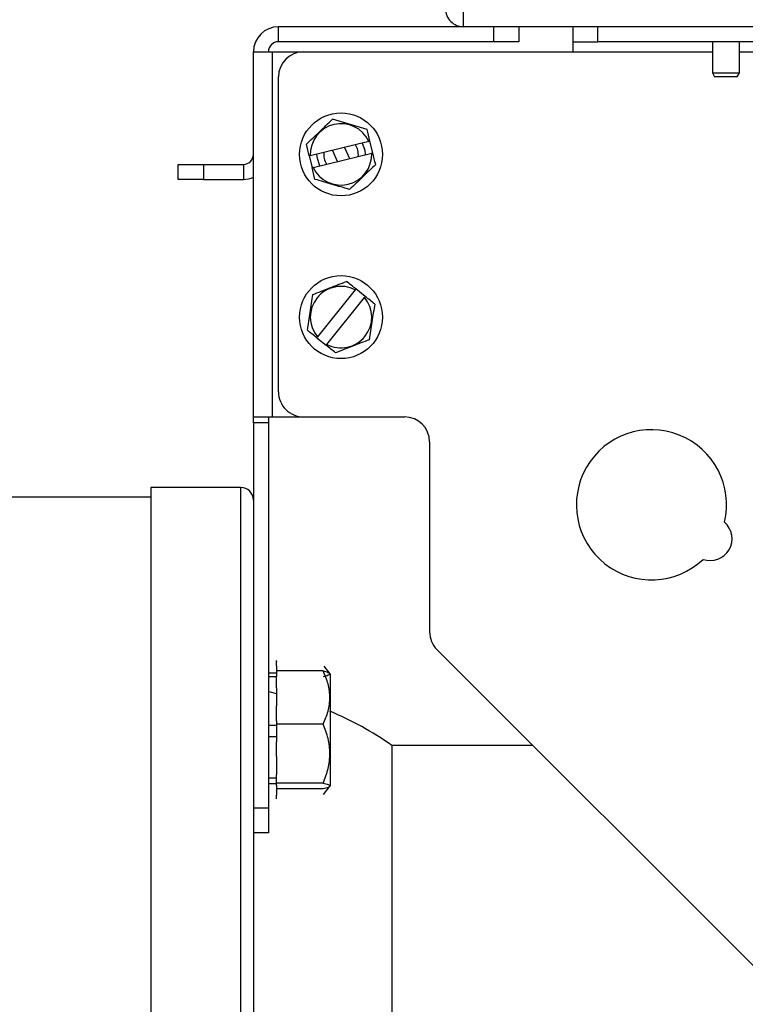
# Model space of a CAD drawing. Header units: inches. Extents: x 170 to 284, y 215 to 248.
# Tile 868 of 1056: x 235.833 to 235.956, y 225.629 to 225.795. Entities that reach past the tile are written whole.
import ezdxf

# ---------------------------------------------------------------- set-up
doc = ezdxf.new("R2010")
doc.units = ezdxf.units.IN
doc.header["$LTSCALE"] = 0.25
doc.header["$MEASUREMENT"] = 0
doc.layers.add('ANNOTATIONS', color=1, linetype='Continuous')
doc.layers.add('RH TOP OF HOOD', color=7, linetype='Continuous')
doc.styles.add('ARIAL', font='arial.ttf', dxfattribs={"height": 0.09375})
doc.dimstyles.new('STANDARD$0', dxfattribs={"dimtxt": 0.09375, "dimasz": 0.09375, "dimexe": 0.03125, "dimexo": 0.046875, "dimgap": 0.09, "dimtad": 0, "dimtih": 1, "dimtoh": 1, "dimdec": 4, "dimzin": 0, "dimdsep": 46, "dimtxsty": 'ARIAL', "dimcen": 0.09, "dimadec": 0, "dimazin": 0, "dimtfac": 1, "dimtdec": 4, "dimtofl": 0, "dimtmove": 0, "dimatfit": 1, "dimfxl": 1, "dimtolj": 1, "dimtzin": 0, "dimarcsym": 0})

# ---------------------------------------------------------------- blocks, each defined once
blk = doc.blocks.new('*D110')
at = {"layer": 'ANNOTATIONS', "color": 0, "lineweight": -2, "transparency": 16777216}
for p, q in [((235.2910738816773, 225.6576941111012), (235.2910738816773, 226.3915711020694)), ((236.4847417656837, 225.5817689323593), (236.4847417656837, 226.3915711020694)), ((235.3848238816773, 226.3603211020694), (235.577633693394, 226.3603211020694)), ((236.3909917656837, 226.3603211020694), (236.198181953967, 226.3603211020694))]:
    blk.add_line(p, q, dxfattribs=at)
at = {"layer": 'ANNOTATIONS', "color": 0, "transparency": 16777216}
for points in [[(235.3848238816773, 226.3759461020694), (235.3848238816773, 226.3446961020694), (235.2910738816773, 226.3603211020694)], [(236.3909917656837, 226.3759461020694), (236.3909917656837, 226.3446961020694), (236.4847417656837, 226.3603211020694)]]:
    blk.add_solid(points, dxfattribs=at)
at = {"layer": 'defpoints', "color": 0, "transparency": 16777216}
for p in [(236.4847417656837, 226.3603211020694), (235.2910738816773, 225.6108191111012), (236.4847417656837, 225.5348939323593)]:
    blk.add_point(p, dxfattribs=at)
at = {"layer": 'ANNOTATIONS', "color": 0, "transparency": 16777216, "insert": (235.8879078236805, 226.3603211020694), "char_height": 0.09375, "attachment_point": 5, "style": 'ARIAL'}
blk.add_mtext('\\A1;DIM "A"', dxfattribs=at)
blk = doc.blocks.new('*D111')
at = {"layer": 'ANNOTATIONS', "color": 0, "lineweight": -2, "transparency": 16777216}
for p, q in [((235.2910738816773, 225.6576941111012), (235.2910738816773, 226.0615542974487)), ((236.1899014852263, 225.2816237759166), (236.1899014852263, 226.0615542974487)), ((235.1973238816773, 226.0303042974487), (235.1035738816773, 226.0303042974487)), ((236.2836514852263, 226.0303042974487), (236.3774014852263, 226.0303042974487))]:
    blk.add_line(p, q, dxfattribs=at)
at = {"layer": 'ANNOTATIONS', "color": 0, "transparency": 16777216}
for points in [[(235.1973238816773, 226.0459292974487), (235.1973238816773, 226.0146792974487), (235.2910738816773, 226.0303042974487)], [(236.2836514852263, 226.0459292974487), (236.2836514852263, 226.0146792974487), (236.1899014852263, 226.0303042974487)]]:
    blk.add_solid(points, dxfattribs=at)
at = {"layer": 'defpoints', "color": 0, "transparency": 16777216}
for p in [(236.1899014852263, 226.0303042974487), (235.2910738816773, 225.6108191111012), (236.1899014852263, 225.2347487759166)]:
    blk.add_point(p, dxfattribs=at)
at = {"layer": 'ANNOTATIONS', "color": 0, "transparency": 16777216, "insert": (234.6019627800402, 226.0303042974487), "char_height": 0.09375, "attachment_point": 5, "style": 'ARIAL'}
blk.add_mtext('\\A1;PROJECTION', dxfattribs=at)

msp = doc.modelspace()

# ---------------------------------------------------------------- linework, layer by layer
at = {"layer": 'RH TOP OF HOOD'}
for p, q in [((235.9082997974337, 225.7942359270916), (235.9082997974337, 225.7972809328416)), ((235.8769613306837, 225.7916927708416), (235.8769613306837, 225.7942359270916)), ((235.9082997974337, 225.7942359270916), (235.8769613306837, 225.7942359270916)), ((236.0496437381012, 225.7942359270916), (235.9082997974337, 225.7942359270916)), ((235.9134132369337, 225.7916927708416), (235.9134132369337, 225.7942359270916)), ((235.9176518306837, 225.7942359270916), (235.9176518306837, 225.7916927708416)), ((235.9268071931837, 225.7942359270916), (235.9268071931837, 225.7916927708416)), ((235.9310457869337, 225.7916927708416), (235.9310457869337, 225.7942359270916)), ((235.9134132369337, 225.7916927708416), (235.8769613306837, 225.7916927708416)), ((235.9176518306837, 225.7916927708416), (235.9134132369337, 225.7916927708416)), ((235.9268071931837, 225.7916927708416), (235.9310457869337, 225.7916927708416)), ((235.9268071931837, 225.7916927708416), (235.9268071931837, 225.7899973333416)), ((235.9903860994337, 225.7916927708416), (235.9310457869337, 225.7916927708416)), ((235.9504382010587, 225.7916927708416), (235.9504382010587, 225.7864301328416)), ((235.9550158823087, 225.7864301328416), (235.9550158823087, 225.7916927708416)), ((235.8727227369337, 225.7899973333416), (235.8759440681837, 225.7899973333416)), ((235.8727227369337, 225.7281816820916), (235.8727227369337, 225.7899973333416)), ((235.8759440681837, 225.7281816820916), (235.8759440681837, 225.7899973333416)), ((235.8759440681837, 225.7899973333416), (235.8811999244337, 225.7899973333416)), ((235.8811999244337, 225.7899973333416), (235.9268071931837, 225.7899973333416)), ((235.9268071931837, 225.7899973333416), (235.9504382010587, 225.7899973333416)), ((235.9550158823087, 225.7899973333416), (235.9674298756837, 225.7899973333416)), ((235.8769613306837, 225.7324202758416), (235.8769613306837, 225.7857587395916)), ((235.9504382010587, 225.7864301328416), (235.9508297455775, 225.7857519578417)), ((235.9504382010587, 225.7864301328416), (235.9550158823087, 225.7864301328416)), ((235.9546243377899, 225.7857519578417), (235.9508297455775, 225.7857519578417)), ((235.9546243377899, 225.7857519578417), (235.9550158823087, 225.7864301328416)), ((235.8919785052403, 225.7768482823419), (235.8861055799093, 225.7785621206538)), ((235.892272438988, 225.774818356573), (235.8823602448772, 225.7723962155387)), ((235.8929460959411, 225.7728885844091), (235.892463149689, 225.7748649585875)), ((235.8869720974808, 225.7714287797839), (235.8861358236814, 225.7733188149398)), ((235.8881435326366, 225.7738094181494), (235.888979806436, 225.7719193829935)), ((235.8821695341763, 225.7723496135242), (235.8826524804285, 225.7703732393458)), ((235.8828431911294, 225.7704198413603), (235.8927553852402, 225.7728419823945)), ((235.8600069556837, 225.7709236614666), (235.8642455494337, 225.7709236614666)), ((235.8600069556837, 225.7683805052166), (235.8600069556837, 225.7709236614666)), ((235.8642455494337, 225.7709236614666), (235.8710272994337, 225.7709236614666)), ((235.8642455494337, 225.7709236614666), (235.8642455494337, 225.7683805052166)), ((235.8710272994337, 225.7709236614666), (235.8710272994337, 225.7683805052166)), ((235.8642455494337, 225.7683805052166), (235.8600069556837, 225.7683805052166)), ((235.8642455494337, 225.7683805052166), (235.8710272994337, 225.7683805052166)), ((235.8916670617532, 225.7485639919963), (235.8900802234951, 225.7498372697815)), ((235.8899573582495, 225.7496841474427), (235.8835714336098, 225.7417256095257)), ((235.885158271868, 225.7404523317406), (235.8915441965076, 225.7484108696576)), ((235.8834485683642, 225.7415724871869), (235.8850354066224, 225.7402992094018)), ((235.8727227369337, 225.7281816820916), (235.8759440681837, 225.7281816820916)), ((235.8727227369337, 225.7271644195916), (235.8727227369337, 225.7281816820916)), ((235.8752658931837, 225.7281816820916), (235.8752658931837, 225.7271644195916)), ((235.8759440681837, 225.7281816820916), (235.8811999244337, 225.7281816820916)), ((235.8811999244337, 225.7281816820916), (235.8983238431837, 225.7281816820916)), ((235.8727227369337, 225.7271644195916), (235.8727227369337, 225.6763792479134)), ((235.8752658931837, 225.7271644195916), (235.8727227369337, 225.7271644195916)), ((235.8752658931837, 225.7271644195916), (235.8752658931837, 225.6619918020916)), ((235.9025624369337, 225.7239430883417), (235.9025624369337, 225.6917900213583)), ((235.8706034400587, 225.7162209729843), (235.8553614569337, 225.7162209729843)), ((235.8553614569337, 225.7162209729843), (235.8553614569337, 225.4932709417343)), ((235.8706034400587, 225.4932709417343), (235.8706034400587, 225.7162209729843)), ((235.8553614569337, 225.7146103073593), (235.7917825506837, 225.7146103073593)), ((235.9038038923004, 225.688792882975), (235.960729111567, 225.6318676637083)), ((235.8766222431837, 225.6869450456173), (235.8766222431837, 225.686932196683)), ((235.8766222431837, 225.6868462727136), (235.8766222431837, 225.686932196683)), ((235.8766222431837, 225.6868462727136), (235.8766222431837, 225.6867724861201)), ((235.8766222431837, 225.6860438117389), (235.8766222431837, 225.6867724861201)), ((235.8752658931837, 225.6848428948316), (235.8766222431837, 225.6848428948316)), ((235.8766222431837, 225.6860438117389), (235.8766222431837, 225.6851706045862)), ((235.8766222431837, 225.6851706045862), (235.8766222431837, 225.684215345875)), ((235.8845229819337, 225.6851706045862), (235.8766222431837, 225.6851706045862)), ((235.8857097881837, 225.6846650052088), (235.8846930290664, 225.6859722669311)), ((235.8752658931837, 225.6842252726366), (235.8766222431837, 225.6842252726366)), ((235.8766222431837, 225.6823300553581), (235.8766222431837, 225.684215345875)), ((235.8857097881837, 225.6846268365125), (235.8857097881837, 225.6657305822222)), ((235.8766222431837, 225.6823300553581), (235.8766222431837, 225.6807813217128)), ((235.8766222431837, 225.6807813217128), (235.8766222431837, 225.6792368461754)), ((235.8766222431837, 225.6767001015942), (235.8766222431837, 225.6792368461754)), ((235.8766222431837, 225.6767001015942), (235.8766222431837, 225.6761655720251)), ((235.8727227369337, 225.6763792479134), (235.8727227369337, 225.4953902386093)), ((235.8766222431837, 225.6759354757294), (235.8752658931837, 225.6759354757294)), ((235.8845229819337, 225.6761655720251), (235.8766222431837, 225.6761655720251)), ((235.8766222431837, 225.6761655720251), (235.8766222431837, 225.6740090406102)), ((235.8766222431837, 225.6740090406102), (235.8752658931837, 225.6740090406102)), ((235.8766222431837, 225.6740090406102), (235.8766222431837, 225.6731709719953)), ((235.8766222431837, 225.6706624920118), (235.8766222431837, 225.6731709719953)), ((235.9200333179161, 225.6725634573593), (235.8961536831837, 225.6725634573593)), ((235.8961536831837, 225.6725634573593), (235.8961536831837, 225.5369284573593)), ((235.8766222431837, 225.6706624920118), (235.8766222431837, 225.6692386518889)), ((235.8766222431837, 225.6692386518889), (235.8766222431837, 225.6676430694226)), ((235.8766222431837, 225.666988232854), (235.8752658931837, 225.666988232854)), ((235.8766222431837, 225.6658349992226), (235.8766222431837, 225.6676430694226)), ((235.8766222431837, 225.6660598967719), (235.8752658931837, 225.6660598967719)), ((235.8845229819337, 225.6661736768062), (235.8766222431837, 225.6661736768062)), ((235.8766222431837, 225.6658349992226), (235.8766222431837, 225.6641343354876)), ((235.8845229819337, 225.6651868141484), (235.8766222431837, 225.6651868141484)), ((235.8845723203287, 225.6642299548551), (235.8857097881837, 225.6656924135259)), ((235.8766222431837, 225.663511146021), (235.8766222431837, 225.6641343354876)), ((235.8727227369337, 225.6619918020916), (235.8752658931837, 225.6619918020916)), ((235.8752658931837, 225.6619918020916), (235.8752658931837, 225.6577532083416)), ((235.8752658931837, 225.6577532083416), (235.8727227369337, 225.6577532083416))]:
    msp.add_line(p, q, dxfattribs=at)
at = {"layer": 'RH TOP OF HOOD', "flags": 128}
for points in [[(235.8911435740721, 225.7745425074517), (235.8915650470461, 225.773325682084), (235.8916265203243, 225.7725661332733)], [(235.8839720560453, 225.7706956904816), (235.8835505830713, 225.7719125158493), (235.8834891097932, 225.77267206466)], [(235.8766222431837, 225.6813162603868), (235.8758525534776, 225.6814934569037), (235.8752658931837, 225.6816210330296)]]:
    msp.add_lwpolyline(points, dxfattribs=at)
at = {"layer": 'RH TOP OF HOOD'}
for centre, radius in [((235.8875578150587, 225.7726190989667), 0.007019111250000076), ((235.8875578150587, 225.7450682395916), 0.007019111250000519)]:
    msp.add_circle(centre, radius, dxfattribs=at)
for centre, radius, start, end in [((235.9082997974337, 225.7972809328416), 0.003045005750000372, 179.9999999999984, 270.0000000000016), ((235.8769613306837, 225.7899973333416), 0.004238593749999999, 90.00000000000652, 180), ((235.8769613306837, 225.7899973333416), 0.001695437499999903, 90, 180), ((235.8811999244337, 225.7857587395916), 0.004238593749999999, 90, 180), ((235.8875578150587, 225.7726190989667), 0.005202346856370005, 25.00790902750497, 182.4554667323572), ((235.8875578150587, 225.7726190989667), 0.002933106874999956, 353.4387034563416, 34.02467230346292), ((235.8710272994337, 225.7726190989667), 0.001695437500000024, 270.0000000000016, 0), ((235.8875578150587, 225.7726190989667), 0.005202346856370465, 205.0079090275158, 2.455466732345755), ((235.8875578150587, 225.7726190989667), 0.002933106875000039, 173.438703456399, 214.024672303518), ((235.8710272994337, 225.7726190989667), 0.00423859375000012, 270.0000000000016, 293.5781784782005), ((235.8875578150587, 225.7450682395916), 0.00520234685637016, 62.53269060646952, 219.9802483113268), ((235.8875578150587, 225.7450682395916), 0.00520234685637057, 242.5326906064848, 39.98024831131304), ((235.8811999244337, 225.7324202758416), 0.004238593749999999, 180, 270.0000000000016), ((235.8983238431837, 225.7239430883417), 0.004238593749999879, 1.628443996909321e-12, 90), ((235.9401265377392, 225.7132923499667), 0.0127157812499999, 346.5909378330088, 313.4090621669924), ((235.8706034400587, 225.7141016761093), 0.00211929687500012, 1.302755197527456e-11, 90), ((235.9500815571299, 225.7075448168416), 0.003696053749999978, 250.7803840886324, 49.21961591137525), ((235.9068010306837, 225.6917900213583), 0.004238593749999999, 179.9999999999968, 225), ((235.8634001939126, 225.6256438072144), 0.05722101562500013, 55.08202509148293, 67.11348626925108)]:
    msp.add_arc(centre, radius, start, end, dxfattribs=at)
for points, knots in [([(235.8816848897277, 225.7743329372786), (235.8824077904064, 225.7750245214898), (235.8831408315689, 225.7757258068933), (235.8842669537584, 225.7768031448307), (235.8846417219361, 225.7771616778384), (235.8853791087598, 225.7778671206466), (235.8857437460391, 225.7782159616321), (235.8861055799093, 225.7785621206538)], [0, 0, 0, 0, 0.5000000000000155, 0.5000000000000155, 0.7500000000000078, 0.7500000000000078, 1, 1, 1, 1]), ([(235.8934307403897, 225.7709052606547), (235.892707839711, 225.7702136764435), (235.8919747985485, 225.76951239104), (235.890848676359, 225.7684350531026), (235.8904739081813, 225.7680765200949), (235.8897365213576, 225.7673710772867), (235.8893718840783, 225.7670222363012), (235.8890100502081, 225.7666760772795)], [0, 0, 0, 0, 0.4999999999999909, 0.4999999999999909, 0.7499999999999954, 0.7499999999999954, 1, 1, 1, 1]), ([(235.8890100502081, 225.7666760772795), (235.888049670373, 225.7669563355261), (235.887075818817, 225.7672405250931), (235.8855797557, 225.7676771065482), (235.8850818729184, 225.7678223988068), (235.8841022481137, 225.7681082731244), (235.8836178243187, 225.7682496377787), (235.8831371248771, 225.7683899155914)], [0, 0, 0, 0, 0.5000000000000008, 0.5000000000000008, 0.7500000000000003, 0.7500000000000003, 1, 1, 1, 1]), ([(235.882786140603, 225.7488970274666), (235.8837185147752, 225.7492597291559), (235.8846639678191, 225.7496275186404), (235.8861164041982, 225.7501925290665), (235.8865997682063, 225.7503805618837), (235.887550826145, 225.7507505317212), (235.8880211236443, 225.7509334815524), (235.8884878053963, 225.7511150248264)], [0, 0, 0, 0, 0.5, 0.5, 0.75, 0.75, 1, 1, 1, 1]), ([(235.8818561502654, 225.7428502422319), (235.8820082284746, 225.7438390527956), (235.8821624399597, 225.7448417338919), (235.8823993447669, 225.7463820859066), (235.8824781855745, 225.7468947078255), (235.8826333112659, 225.7479033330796), (235.8827100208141, 225.748402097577), (235.882786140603, 225.7488970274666)], [0, 0, 0, 0, 0.4999999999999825, 0.4999999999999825, 0.7499999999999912, 0.7499999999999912, 1, 1, 1, 1]), ([(235.893259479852, 225.7472862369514), (235.8931074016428, 225.7462974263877), (235.8929531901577, 225.7452947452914), (235.8927162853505, 225.7437543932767), (235.8926374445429, 225.7432417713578), (235.8924823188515, 225.7422331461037), (235.8924056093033, 225.7417343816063), (235.8923294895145, 225.7412394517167)], [0, 0, 0, 0, 0.4999999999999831, 0.4999999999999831, 0.7499999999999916, 0.7499999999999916, 1, 1, 1, 1]), ([(235.8923294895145, 225.7412394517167), (235.8913971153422, 225.7408767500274), (235.8904516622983, 225.7405089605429), (235.8889992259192, 225.7399439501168), (235.8885158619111, 225.7397559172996), (235.8875648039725, 225.7393859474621), (235.8870945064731, 225.7392029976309), (235.8866278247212, 225.7390214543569)], [0, 0, 0, 0, 0.5000000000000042, 0.5000000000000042, 0.7500000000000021, 0.7500000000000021, 1, 1, 1, 1]), ([(235.8845229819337, 225.6761655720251), (235.8848669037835, 225.6768887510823), (235.8851543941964, 225.6776225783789), (235.8854565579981, 225.6787476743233), (235.885535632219, 225.6791267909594), (235.8856428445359, 225.6798946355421), (235.8856707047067, 225.680286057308), (235.8856700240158, 225.6814465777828), (235.8855584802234, 225.6822067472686), (235.8851571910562, 225.6837054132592), (235.8848670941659, 225.684447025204), (235.8845229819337, 225.6851706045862)], [0, 0, 0, 0, 0.2500000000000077, 0.2500000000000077, 0.3750000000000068, 0.3750000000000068, 0.500000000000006, 0.500000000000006, 0.750000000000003, 0.750000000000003, 1, 1, 1, 1]), ([(235.8845229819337, 225.6851706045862), (235.8848638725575, 225.685092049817), (235.8851557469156, 225.6850105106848), (235.885558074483, 225.6848460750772), (235.8856694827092, 225.684762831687), (235.8856709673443, 225.6846360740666), (235.8856435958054, 225.6845932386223), (235.8855367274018, 225.6845088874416), (235.8854576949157, 225.6844672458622), (235.8851553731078, 225.6843436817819), (235.8848665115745, 225.6842629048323), (235.8845229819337, 225.6841837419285)], [0, 0, 0, 0, 0.2500000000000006, 0.2500000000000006, 0.5000000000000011, 0.5000000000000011, 0.6250000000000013, 0.6250000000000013, 0.7500000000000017, 0.7500000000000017, 1, 1, 1, 1]), ([(235.8845229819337, 225.6661736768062), (235.8848669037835, 225.6669761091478), (235.8851543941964, 225.6677903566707), (235.8854565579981, 225.669038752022), (235.885535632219, 225.6694594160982), (235.8856428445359, 225.6703114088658), (235.8856707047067, 225.6707457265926), (235.8856700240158, 225.6720334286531), (235.8855584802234, 225.672876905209), (235.8851571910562, 225.6745398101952), (235.8848670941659, 225.6753626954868), (235.8845229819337, 225.6761655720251)], [0, 0, 0, 0, 0.250000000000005, 0.250000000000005, 0.3750000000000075, 0.3750000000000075, 0.50000000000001, 0.50000000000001, 0.750000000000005, 0.750000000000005, 1, 1, 1, 1]), ([(235.8845229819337, 225.6661736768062), (235.8848638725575, 225.6660951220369), (235.8851557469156, 225.6660135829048), (235.885558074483, 225.6658491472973), (235.8856694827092, 225.665765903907), (235.8856709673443, 225.6656391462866), (235.8856435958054, 225.6655963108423), (235.8855367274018, 225.6655119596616), (235.8854576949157, 225.6654703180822), (235.8851553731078, 225.6653467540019), (235.8848665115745, 225.6652659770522), (235.8845229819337, 225.6651868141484)], [0, 0, 0, 0, 0.2500000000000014, 0.2500000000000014, 0.5000000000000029, 0.5000000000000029, 0.6250000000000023, 0.6250000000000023, 0.7500000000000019, 0.7500000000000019, 1, 1, 1, 1])]:
    msp.add_open_spline(points, degree=3, knots=knots, dxfattribs=at)
for points in [[(235.892463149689, 225.7748649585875), (235.8922977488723, 225.7755418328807), (235.8921368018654, 225.7762004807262), (235.8919785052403, 225.7768482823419)], [(235.892272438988, 225.774818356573), (235.8923360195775, 225.7748338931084), (235.8923995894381, 225.774849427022), (235.892463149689, 225.7748649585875)], [(235.8821695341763, 225.7723496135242), (235.8820041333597, 225.7730264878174), (235.8818431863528, 225.7736851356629), (235.8816848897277, 225.7743329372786)], [(235.8821695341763, 225.7723496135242), (235.8822330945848, 225.7723651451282), (235.8822966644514, 225.7723806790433), (235.8823602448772, 225.7723962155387)], [(235.8929460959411, 225.7728885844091), (235.8928825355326, 225.7728730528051), (235.8928189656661, 225.77285751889), (235.8927553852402, 225.7728419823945)], [(235.8934307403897, 225.7709052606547), (235.8932721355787, 225.7715543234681), (235.8931092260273, 225.7722210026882), (235.8929460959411, 225.7728885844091)], [(235.8828431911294, 225.7704198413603), (235.8827796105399, 225.7704043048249), (235.8827160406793, 225.7703887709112), (235.8826524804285, 225.7703732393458)], [(235.8831371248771, 225.7683899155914), (235.882978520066, 225.7690389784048), (235.8828156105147, 225.7697056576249), (235.8826524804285, 225.7703732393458)], [(235.8900802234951, 225.7498372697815), (235.8895367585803, 225.7502733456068), (235.8890079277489, 225.7506976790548), (235.8884878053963, 225.7511150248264)], [(235.8899573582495, 225.7496841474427), (235.8899983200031, 225.749735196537), (235.8900392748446, 225.7497862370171), (235.8900802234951, 225.7498372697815)], [(235.8916670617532, 225.7485639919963), (235.8916261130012, 225.7485129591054), (235.8915851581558, 225.7484619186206), (235.8915441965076, 225.7484108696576)], [(235.893259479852, 225.7472862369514), (235.8927383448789, 225.7477043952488), (235.8922030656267, 225.7481339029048), (235.8916670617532, 225.7485639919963)], [(235.8834485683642, 225.7415724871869), (235.8829051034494, 225.7420085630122), (235.8823762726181, 225.7424328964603), (235.8818561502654, 225.7428502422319)], [(235.8834485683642, 225.7415724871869), (235.8834895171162, 225.7416235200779), (235.8835304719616, 225.7416745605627), (235.8835714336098, 225.7417256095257)], [(235.885158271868, 225.7404523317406), (235.8851173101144, 225.7404012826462), (235.8850763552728, 225.7403502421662), (235.8850354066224, 225.7402992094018)], [(235.8866278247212, 225.7390214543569), (235.8861066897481, 225.7394396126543), (235.8855714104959, 225.7398691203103), (235.8850354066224, 225.7402992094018)]]:
    msp.add_open_spline(points, degree=3, dxfattribs=at)

# ---------------------------------------------------------------- dimensions: what is measured, and where the dimension line sits
at = {"layer": 'ANNOTATIONS'}
dim = msp.add_linear_dim(base=(236.4847417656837, 226.3603211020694), p1=(235.2910738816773, 225.6108191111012), p2=(236.4847417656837, 225.5348939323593), text='DIM "A"', dimstyle='STANDARD$0', dxfattribs=at)
dim.commit()
dim.dimension.update_dxf_attribs({"geometry": '*D110', "text_midpoint": (235.8879078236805, 226.3603211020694)})
dim = msp.add_linear_dim(base=(236.1899014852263, 226.0303042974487), p1=(235.2910738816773, 225.6108191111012), p2=(236.1899014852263, 225.2347487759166), text='PROJECTION', dimstyle='STANDARD$0', dxfattribs=at)
dim.commit()
dim.dimension.update_dxf_attribs({"geometry": '*D111', "text_midpoint": (234.6019627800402, 226.0303042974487), "dimtype": 160})

doc.saveas('drawing.dxf')
